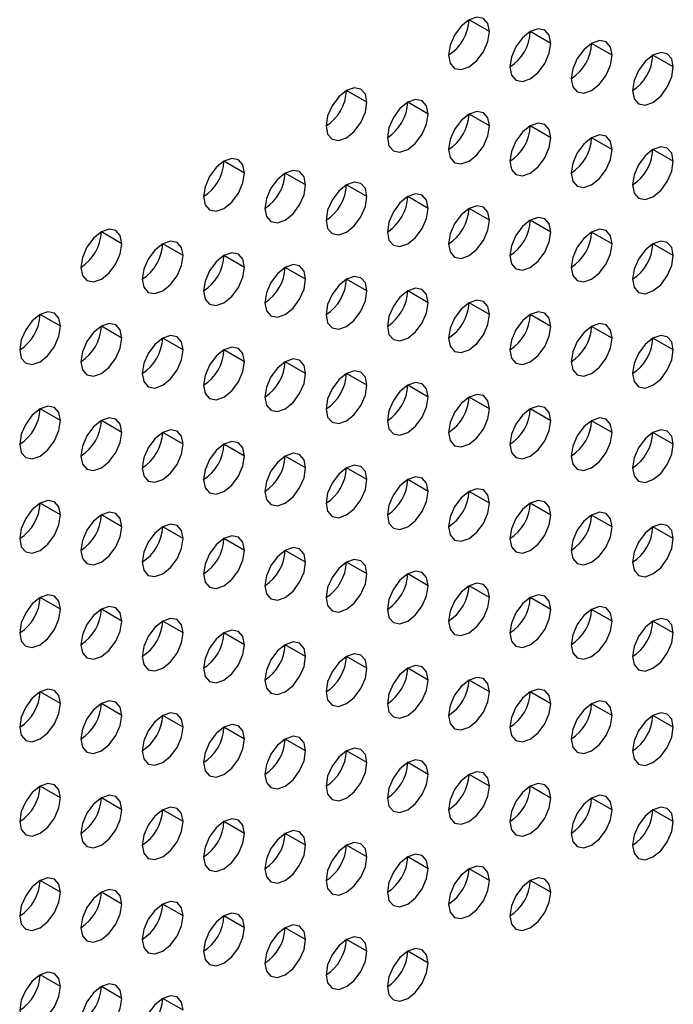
# Model space of a CAD drawing. Header units: millimetres. Extents: x 0 to 1118, y 0 to 864.
# Tile 367 of 438: x 997.14 to 999.4, y 689.52 to 692.93. Entities that reach past the tile are written whole.
import ezdxf

# ---------------------------------------------------------------- set-up
doc = ezdxf.new("R2010")
doc.units = ezdxf.units.MM

msp = doc.modelspace()

# ---------------------------------------------------------------- linework, layer by layer
at = {"color": 7, "linetype": 'Continuous', "lineweight": 25}
for p, q in [((998.766, 692.8919), (998.6953, 692.9327)), ((998.9782, 692.851), (998.9074, 692.8918)), ((999.1903, 692.8102), (999.1196, 692.851)), ((999.4024, 692.7693), (999.3317, 692.8101)), ((998.3418, 692.6469), (998.2711, 692.6878)), ((998.5539, 692.6061), (998.4832, 692.6469)), ((998.766, 692.5652), (998.6953, 692.6061)), ((998.9782, 692.5244), (998.9074, 692.5652)), ((999.1903, 692.4835), (999.1196, 692.5244)), ((999.4024, 692.4427), (999.3317, 692.4835)), ((997.9175, 692.402), (997.8468, 692.4428)), ((998.1296, 692.3612), (998.0589, 692.402)), ((998.3418, 692.3203), (998.2711, 692.3611)), ((998.5539, 692.2795), (998.4832, 692.3203)), ((998.766, 692.2386), (998.6953, 692.2794)), ((998.9782, 692.1978), (998.9074, 692.2386)), ((997.4932, 692.1571), (997.4225, 692.1979)), ((999.1903, 692.1569), (999.1196, 692.1977)), ((997.7054, 692.1162), (997.6347, 692.1571)), ((999.4024, 692.1161), (999.3317, 692.1569)), ((997.9175, 692.0754), (997.8468, 692.1162)), ((998.1296, 692.0345), (998.0589, 692.0754)), ((998.3418, 691.9937), (998.2711, 692.0345)), ((998.5539, 691.9529), (998.4832, 691.9937)), ((998.766, 691.912), (998.6953, 691.9528)), ((997.2811, 691.8713), (997.2104, 691.9121)), ((998.9782, 691.8712), (998.9074, 691.912)), ((997.4932, 691.8305), (997.4225, 691.8713)), ((999.1903, 691.8303), (999.1196, 691.8711)), ((997.7054, 691.7896), (997.6347, 691.8304)), ((999.4024, 691.7895), (999.3317, 691.8303)), ((997.9175, 691.7488), (997.8468, 691.7896)), ((998.1296, 691.7079), (998.0589, 691.7487)), ((998.3418, 691.6671), (998.2711, 691.7079)), ((998.5539, 691.6262), (998.4832, 691.6671)), ((998.766, 691.5854), (998.6953, 691.6262)), ((997.2811, 691.5447), (997.2104, 691.5855)), ((998.9782, 691.5445), (998.9074, 691.5854)), ((997.4932, 691.5039), (997.4225, 691.5447)), ((999.1903, 691.5037), (999.1196, 691.5445)), ((997.7054, 691.463), (997.6347, 691.5038)), ((999.4024, 691.4628), (999.3317, 691.5037)), ((997.9175, 691.4222), (997.8468, 691.463)), ((998.1296, 691.3813), (998.0589, 691.4221)), ((998.3418, 691.3405), (998.2711, 691.3813)), ((998.5539, 691.2996), (998.4832, 691.3404)), ((998.766, 691.2588), (998.6953, 691.2996)), ((997.2811, 691.2181), (997.2104, 691.2589)), ((998.9782, 691.2179), (998.9074, 691.2587)), ((997.4932, 691.1772), (997.4225, 691.2181)), ((999.1903, 691.1771), (999.1196, 691.2179)), ((997.7054, 691.1364), (997.6347, 691.1772)), ((999.4024, 691.1362), (999.3317, 691.1771)), ((997.9175, 691.0955), (997.8468, 691.1364)), ((998.1296, 691.0547), (998.0589, 691.0955)), ((998.3418, 691.0138), (998.2711, 691.0547)), ((998.5539, 690.973), (998.4832, 691.0138)), ((998.766, 690.9322), (998.6953, 690.973)), ((997.2811, 690.8915), (997.2104, 690.9323)), ((998.9782, 690.8913), (998.9074, 690.9321)), ((997.4932, 690.8506), (997.4225, 690.8914)), ((999.1903, 690.8505), (999.1196, 690.8913)), ((997.7054, 690.8098), (997.6347, 690.8506)), ((999.4024, 690.8096), (999.3317, 690.8504)), ((997.9175, 690.7689), (997.8468, 690.8097)), ((998.1296, 690.7281), (998.0589, 690.7689)), ((998.3418, 690.6872), (998.2711, 690.7281)), ((998.5539, 690.6464), (998.4832, 690.6872)), ((998.766, 690.6055), (998.6953, 690.6464)), ((997.2811, 690.5649), (997.2104, 690.6057)), ((998.9782, 690.5647), (998.9074, 690.6055)), ((997.4932, 690.524), (997.4225, 690.5648)), ((999.1903, 690.5238), (999.1196, 690.5647)), ((997.7054, 690.4832), (997.6347, 690.524)), ((999.4024, 690.483), (999.3317, 690.5238)), ((997.9175, 690.4423), (997.8468, 690.4831)), ((998.1296, 690.4015), (998.0589, 690.4423)), ((998.3418, 690.3606), (998.2711, 690.4014)), ((998.5539, 690.3198), (998.4832, 690.3606)), ((998.766, 690.2789), (998.6953, 690.3197)), ((997.2811, 690.2382), (997.2104, 690.2791)), ((998.9782, 690.2381), (998.9074, 690.2789)), ((997.4932, 690.1974), (997.4225, 690.2382)), ((999.1903, 690.1972), (999.1196, 690.238)), ((997.7054, 690.1565), (997.6347, 690.1974)), ((999.4024, 690.1564), (999.3317, 690.1972)), ((997.9175, 690.1157), (997.8468, 690.1565)), ((998.1296, 690.0748), (998.0589, 690.1157)), ((998.3418, 690.034), (998.2711, 690.0748)), ((998.5539, 689.9932), (998.4832, 690.034)), ((998.766, 689.9523), (998.6953, 689.9931)), ((997.2811, 689.9116), (997.2104, 689.9524)), ((998.9782, 689.9115), (998.9074, 689.9523)), ((997.4932, 689.8708), (997.4225, 689.9116)), ((997.7054, 689.8299), (997.6347, 689.8707)), ((997.9175, 689.7891), (997.8468, 689.8299)), ((998.1296, 689.7482), (998.0589, 689.7891)), ((998.3418, 689.7074), (998.2711, 689.7482)), ((998.5539, 689.6665), (998.4832, 689.7074)), ((997.2811, 689.585), (997.2104, 689.6258)), ((997.4932, 689.5442), (997.4225, 689.585)), ((997.7054, 689.5033), (997.6347, 689.5441))]:
    msp.add_line(p, q, dxfattribs=at)
at = {"color": 7, "linetype": 'Continuous', "lineweight": 25, "flags": 128}
for points in [[(998.766, 692.8919), (998.7606, 692.92), (998.7453, 692.9376), (998.7224, 692.9421), (998.6953, 692.9327), (998.6683, 692.9108), (998.6453, 692.8799), (998.63, 692.8446), (998.6246, 692.8102)], [(998.9782, 692.851), (998.9728, 692.8791), (998.9574, 692.8968), (998.9345, 692.9012), (998.9074, 692.8918), (998.8804, 692.87), (998.8574, 692.8391), (998.8421, 692.8037), (998.8367, 692.7694)], [(998.6246, 692.8102), (998.63, 692.7821), (998.6453, 692.7644), (998.6683, 692.76), (998.6953, 692.7694), (998.7224, 692.7912), (998.7453, 692.8222), (998.7606, 692.8575), (998.766, 692.8919)], [(999.1903, 692.8102), (999.1849, 692.8383), (999.1696, 692.8559), (999.1466, 692.8604), (999.1196, 692.851), (999.0925, 692.8292), (999.0696, 692.7982), (999.0543, 692.7629), (999.0489, 692.7285)], [(998.8367, 692.7694), (998.8421, 692.7412), (998.8574, 692.7236), (998.8804, 692.7191), (998.9074, 692.7285), (998.9345, 692.7504), (998.9574, 692.7813), (998.9728, 692.8167), (998.9782, 692.851)], [(999.0489, 692.7285), (999.0543, 692.7004), (999.0696, 692.6827), (999.0925, 692.6783), (999.1196, 692.6877), (999.1466, 692.7095), (999.1696, 692.7405), (999.1849, 692.7758), (999.1903, 692.8102)], [(999.4024, 692.7693), (999.397, 692.7975), (999.3817, 692.8151), (999.3588, 692.8196), (999.3317, 692.8101), (999.3047, 692.7883), (999.2817, 692.7574), (999.2664, 692.722), (999.261, 692.6877)], [(999.261, 692.6877), (999.2664, 692.6595), (999.2817, 692.6419), (999.3047, 692.6374), (999.3317, 692.6468), (999.3588, 692.6687), (999.3817, 692.6996), (999.397, 692.735), (999.4024, 692.7693)], [(998.3418, 692.6469), (998.3364, 692.6751), (998.3211, 692.6927), (998.2981, 692.6972), (998.2711, 692.6878), (998.244, 692.6659), (998.2211, 692.635), (998.2057, 692.5996), (998.2003, 692.5653)], [(998.5539, 692.6061), (998.5485, 692.6342), (998.5332, 692.6519), (998.5102, 692.6563), (998.4832, 692.6469), (998.4561, 692.6251), (998.4332, 692.5941), (998.4179, 692.5588), (998.4125, 692.5244)], [(998.2003, 692.5653), (998.2057, 692.5371), (998.2211, 692.5195), (998.244, 692.515), (998.2711, 692.5245), (998.2981, 692.5463), (998.3211, 692.5772), (998.3364, 692.6126), (998.3418, 692.6469)], [(998.4125, 692.5244), (998.4179, 692.4963), (998.4332, 692.4787), (998.4561, 692.4742), (998.4832, 692.4836), (998.5102, 692.5054), (998.5332, 692.5364), (998.5485, 692.5717), (998.5539, 692.6061)], [(998.766, 692.5652), (998.7606, 692.5934), (998.7453, 692.611), (998.7224, 692.6155), (998.6953, 692.6061), (998.6683, 692.5842), (998.6453, 692.5533), (998.63, 692.518), (998.6246, 692.4836)], [(998.6246, 692.4836), (998.63, 692.4555), (998.6453, 692.4378), (998.6683, 692.4334), (998.6953, 692.4428), (998.7224, 692.4646), (998.7453, 692.4955), (998.7606, 692.5309), (998.766, 692.5652)], [(998.9782, 692.5244), (998.9728, 692.5525), (998.9574, 692.5702), (998.9345, 692.5746), (998.9074, 692.5652), (998.8804, 692.5434), (998.8574, 692.5124), (998.8421, 692.4771), (998.8367, 692.4427)], [(998.8367, 692.4427), (998.8421, 692.4146), (998.8574, 692.397), (998.8804, 692.3925), (998.9074, 692.4019), (998.9345, 692.4238), (998.9574, 692.4547), (998.9728, 692.49), (998.9782, 692.5244)], [(999.1903, 692.4835), (999.1849, 692.5117), (999.1696, 692.5293), (999.1466, 692.5338), (999.1196, 692.5244), (999.0925, 692.5025), (999.0696, 692.4716), (999.0543, 692.4363), (999.0489, 692.4019)], [(999.4024, 692.4427), (999.397, 692.4708), (999.3817, 692.4885), (999.3588, 692.4929), (999.3317, 692.4835), (999.3047, 692.4617), (999.2817, 692.4307), (999.2664, 692.3954), (999.261, 692.3611)], [(997.9175, 692.402), (997.9121, 692.4301), (997.8968, 692.4478), (997.8738, 692.4522), (997.8468, 692.4428), (997.8197, 692.421), (997.7968, 692.3901), (997.7815, 692.3547), (997.7761, 692.3204)], [(999.0489, 692.4019), (999.0543, 692.3738), (999.0696, 692.3561), (999.0925, 692.3517), (999.1196, 692.3611), (999.1466, 692.3829), (999.1696, 692.4138), (999.1849, 692.4492), (999.1903, 692.4835)], [(999.261, 692.3611), (999.2664, 692.3329), (999.2817, 692.3153), (999.3047, 692.3108), (999.3317, 692.3202), (999.3588, 692.3421), (999.3817, 692.373), (999.397, 692.4083), (999.4024, 692.4427)], [(997.7761, 692.3204), (997.7815, 692.2922), (997.7968, 692.2746), (997.8197, 692.2701), (997.8468, 692.2795), (997.8738, 692.3014), (997.8968, 692.3323), (997.9121, 692.3677), (997.9175, 692.402)], [(998.1296, 692.3612), (998.1242, 692.3893), (998.1089, 692.4069), (998.086, 692.4114), (998.0589, 692.402), (998.0319, 692.3802), (998.0089, 692.3492), (997.9936, 692.3139), (997.9882, 692.2795)], [(997.9882, 692.2795), (997.9936, 692.2514), (998.0089, 692.2337), (998.0319, 692.2293), (998.0589, 692.2387), (998.086, 692.2605), (998.1089, 692.2915), (998.1242, 692.3268), (998.1296, 692.3612)], [(998.3418, 692.3203), (998.3364, 692.3485), (998.3211, 692.3661), (998.2981, 692.3706), (998.2711, 692.3611), (998.244, 692.3393), (998.2211, 692.3084), (998.2057, 692.273), (998.2003, 692.2387)], [(998.2003, 692.2387), (998.2057, 692.2105), (998.2211, 692.1929), (998.244, 692.1884), (998.2711, 692.1978), (998.2981, 692.2197), (998.3211, 692.2506), (998.3364, 692.286), (998.3418, 692.3203)], [(998.5539, 692.2795), (998.5485, 692.3076), (998.5332, 692.3252), (998.5102, 692.3297), (998.4832, 692.3203), (998.4561, 692.2985), (998.4332, 692.2675), (998.4179, 692.2322), (998.4125, 692.1978)], [(998.766, 692.2386), (998.7606, 692.2668), (998.7453, 692.2844), (998.7224, 692.2889), (998.6953, 692.2795), (998.6683, 692.2576), (998.6453, 692.2267), (998.63, 692.1913), (998.6246, 692.157)], [(998.4125, 692.1978), (998.4179, 692.1697), (998.4332, 692.152), (998.4561, 692.1476), (998.4832, 692.157), (998.5102, 692.1788), (998.5332, 692.2098), (998.5485, 692.2451), (998.5539, 692.2795)], [(998.9782, 692.1978), (998.9728, 692.2259), (998.9574, 692.2436), (998.9345, 692.248), (998.9074, 692.2386), (998.8804, 692.2168), (998.8574, 692.1858), (998.8421, 692.1505), (998.8367, 692.1161)], [(998.6246, 692.157), (998.63, 692.1288), (998.6453, 692.1112), (998.6683, 692.1067), (998.6953, 692.1161), (998.7224, 692.138), (998.7453, 692.1689), (998.7606, 692.2043), (998.766, 692.2386)], [(997.4932, 692.1571), (997.4879, 692.1852), (997.4725, 692.2029), (997.4496, 692.2073), (997.4225, 692.1979), (997.3955, 692.1761), (997.3725, 692.1451), (997.3572, 692.1098), (997.3518, 692.0754)], [(998.8367, 692.1161), (998.8421, 692.088), (998.8574, 692.0704), (998.8804, 692.0659), (998.9074, 692.0753), (998.9345, 692.0971), (998.9574, 692.1281), (998.9728, 692.1634), (998.9782, 692.1978)], [(999.1903, 692.1569), (999.1849, 692.1851), (999.1696, 692.2027), (999.1466, 692.2072), (999.1196, 692.1978), (999.0925, 692.1759), (999.0696, 692.145), (999.0543, 692.1096), (999.0489, 692.0753)], [(997.3518, 692.0754), (997.3572, 692.0473), (997.3725, 692.0297), (997.3955, 692.0252), (997.4225, 692.0346), (997.4496, 692.0564), (997.4725, 692.0874), (997.4879, 692.1227), (997.4932, 692.1571)], [(997.7054, 692.1162), (997.7, 692.1444), (997.6847, 692.162), (997.6617, 692.1665), (997.6347, 692.1571), (997.6076, 692.1352), (997.5847, 692.1043), (997.5693, 692.069), (997.5639, 692.0346)], [(999.0489, 692.0753), (999.0543, 692.0471), (999.0696, 692.0295), (999.0925, 692.025), (999.1196, 692.0345), (999.1466, 692.0563), (999.1696, 692.0872), (999.1849, 692.1226), (999.1903, 692.1569)], [(999.4024, 692.1161), (999.397, 692.1442), (999.3817, 692.1619), (999.3588, 692.1663), (999.3317, 692.1569), (999.3047, 692.1351), (999.2817, 692.1041), (999.2664, 692.0688), (999.261, 692.0344)], [(997.5639, 692.0346), (997.5693, 692.0065), (997.5847, 691.9888), (997.6076, 691.9844), (997.6347, 691.9938), (997.6617, 692.0156), (997.6847, 692.0465), (997.7, 692.0819), (997.7054, 692.1162)], [(997.9175, 692.0754), (997.9121, 692.1035), (997.8968, 692.1212), (997.8738, 692.1256), (997.8468, 692.1162), (997.8197, 692.0944), (997.7968, 692.0634), (997.7815, 692.0281), (997.7761, 691.9938)], [(999.261, 692.0344), (999.2664, 692.0063), (999.2817, 691.9887), (999.3047, 691.9842), (999.3317, 691.9936), (999.3588, 692.0154), (999.3817, 692.0464), (999.397, 692.0817), (999.4024, 692.1161)], [(998.1296, 692.0345), (998.1242, 692.0627), (998.1089, 692.0803), (998.086, 692.0848), (998.0589, 692.0754), (998.0319, 692.0535), (998.0089, 692.0226), (997.9936, 691.9873), (997.9882, 691.9529)], [(997.7761, 691.9938), (997.7815, 691.9656), (997.7968, 691.948), (997.8197, 691.9435), (997.8468, 691.9529), (997.8738, 691.9748), (997.8968, 692.0057), (997.9121, 692.041), (997.9175, 692.0754)], [(998.3418, 691.9937), (998.3364, 692.0218), (998.3211, 692.0395), (998.2981, 692.0439), (998.2711, 692.0345), (998.244, 692.0127), (998.2211, 691.9818), (998.2057, 691.9464), (998.2003, 691.9121)], [(997.9882, 691.9529), (997.9936, 691.9248), (998.0089, 691.9071), (998.0319, 691.9027), (998.0589, 691.9121), (998.086, 691.9339), (998.1089, 691.9649), (998.1242, 692.0002), (998.1296, 692.0345)], [(998.2003, 691.9121), (998.2057, 691.8839), (998.2211, 691.8663), (998.244, 691.8618), (998.2711, 691.8712), (998.2981, 691.8931), (998.3211, 691.924), (998.3364, 691.9593), (998.3418, 691.9937)], [(998.5539, 691.9529), (998.5485, 691.981), (998.5332, 691.9986), (998.5102, 692.0031), (998.4832, 691.9937), (998.4561, 691.9718), (998.4332, 691.9409), (998.4179, 691.9056), (998.4125, 691.8712)], [(998.4125, 691.8712), (998.4179, 691.8431), (998.4332, 691.8254), (998.4561, 691.821), (998.4832, 691.8304), (998.5102, 691.8522), (998.5332, 691.8832), (998.5485, 691.9185), (998.5539, 691.9529)], [(998.766, 691.912), (998.7606, 691.9401), (998.7453, 691.9578), (998.7224, 691.9622), (998.6953, 691.9528), (998.6683, 691.931), (998.6453, 691.9001), (998.63, 691.8647), (998.6246, 691.8304)], [(997.2811, 691.8713), (997.2757, 691.8995), (997.2604, 691.9171), (997.2375, 691.9216), (997.2104, 691.9121), (997.1833, 691.8903), (997.1604, 691.8594), (997.1451, 691.824), (997.1397, 691.7897)], [(998.6246, 691.8304), (998.63, 691.8022), (998.6453, 691.7846), (998.6683, 691.7801), (998.6953, 691.7895), (998.7224, 691.8114), (998.7453, 691.8423), (998.7606, 691.8776), (998.766, 691.912)], [(998.9782, 691.8712), (998.9728, 691.8993), (998.9574, 691.9169), (998.9345, 691.9214), (998.9074, 691.912), (998.8804, 691.8902), (998.8574, 691.8592), (998.8421, 691.8239), (998.8367, 691.7895)], [(997.1397, 691.7897), (997.1451, 691.7615), (997.1604, 691.7439), (997.1833, 691.7394), (997.2104, 691.7488), (997.2375, 691.7707), (997.2604, 691.8016), (997.2757, 691.837), (997.2811, 691.8713)], [(997.4932, 691.8305), (997.4879, 691.8586), (997.4725, 691.8763), (997.4496, 691.8807), (997.4225, 691.8713), (997.3955, 691.8495), (997.3725, 691.8185), (997.3572, 691.7832), (997.3518, 691.7488)], [(999.1903, 691.8303), (999.1849, 691.8585), (999.1696, 691.8761), (999.1466, 691.8805), (999.1196, 691.8711), (999.0925, 691.8493), (999.0696, 691.8184), (999.0543, 691.783), (999.0489, 691.7487)], [(997.7054, 691.7896), (997.7, 691.8178), (997.6847, 691.8354), (997.6617, 691.8399), (997.6347, 691.8305), (997.6076, 691.8086), (997.5847, 691.7777), (997.5693, 691.7423), (997.5639, 691.708)], [(998.8367, 691.7895), (998.8421, 691.7614), (998.8574, 691.7437), (998.8804, 691.7393), (998.9074, 691.7487), (998.9345, 691.7705), (998.9574, 691.8015), (998.9728, 691.8368), (998.9782, 691.8712)], [(999.4024, 691.7895), (999.397, 691.8176), (999.3817, 691.8352), (999.3588, 691.8397), (999.3317, 691.8303), (999.3047, 691.8085), (999.2817, 691.7775), (999.2664, 691.7422), (999.261, 691.7078)], [(997.3518, 691.7488), (997.3572, 691.7207), (997.3725, 691.703), (997.3955, 691.6986), (997.4225, 691.708), (997.4496, 691.7298), (997.4725, 691.7608), (997.4879, 691.7961), (997.4932, 691.8305)], [(999.0489, 691.7487), (999.0543, 691.7205), (999.0696, 691.7029), (999.0925, 691.6984), (999.1196, 691.7078), (999.1466, 691.7297), (999.1696, 691.7606), (999.1849, 691.796), (999.1903, 691.8303)], [(997.5639, 691.708), (997.5693, 691.6798), (997.5847, 691.6622), (997.6076, 691.6577), (997.6347, 691.6671), (997.6617, 691.689), (997.6847, 691.7199), (997.7, 691.7553), (997.7054, 691.7896)], [(997.9175, 691.7488), (997.9121, 691.7769), (997.8968, 691.7946), (997.8738, 691.799), (997.8468, 691.7896), (997.8197, 691.7678), (997.7968, 691.7368), (997.7815, 691.7015), (997.7761, 691.6671)], [(999.261, 691.7078), (999.2664, 691.6797), (999.2817, 691.662), (999.3047, 691.6576), (999.3317, 691.667), (999.3588, 691.6888), (999.3817, 691.7198), (999.397, 691.7551), (999.4024, 691.7895)], [(997.7761, 691.6671), (997.7815, 691.639), (997.7968, 691.6214), (997.8197, 691.6169), (997.8468, 691.6263), (997.8738, 691.6481), (997.8968, 691.6791), (997.9121, 691.7144), (997.9175, 691.7488)], [(998.1296, 691.7079), (998.1242, 691.7361), (998.1089, 691.7537), (998.086, 691.7582), (998.0589, 691.7488), (998.0319, 691.7269), (998.0089, 691.696), (997.9936, 691.6606), (997.9882, 691.6263)], [(997.9882, 691.6263), (997.9936, 691.5981), (998.0089, 691.5805), (998.0319, 691.576), (998.0589, 691.5855), (998.086, 691.6073), (998.1089, 691.6382), (998.1242, 691.6736), (998.1296, 691.7079)], [(998.3418, 691.6671), (998.3364, 691.6952), (998.3211, 691.7129), (998.2981, 691.7173), (998.2711, 691.7079), (998.244, 691.6861), (998.2211, 691.6551), (998.2057, 691.6198), (998.2003, 691.5854)], [(998.2003, 691.5854), (998.2057, 691.5573), (998.2211, 691.5397), (998.244, 691.5352), (998.2711, 691.5446), (998.2981, 691.5664), (998.3211, 691.5974), (998.3364, 691.6327), (998.3418, 691.6671)], [(998.5539, 691.6262), (998.5485, 691.6544), (998.5332, 691.672), (998.5102, 691.6765), (998.4832, 691.6671), (998.4561, 691.6452), (998.4332, 691.6143), (998.4179, 691.5789), (998.4125, 691.5446)], [(998.766, 691.5854), (998.7606, 691.6135), (998.7453, 691.6312), (998.7224, 691.6356), (998.6953, 691.6262), (998.6683, 691.6044), (998.6453, 691.5734), (998.63, 691.5381), (998.6246, 691.5037)], [(998.4125, 691.5446), (998.4179, 691.5165), (998.4332, 691.4988), (998.4561, 691.4944), (998.4832, 691.5038), (998.5102, 691.5256), (998.5332, 691.5565), (998.5485, 691.5919), (998.5539, 691.6262)], [(997.2811, 691.5447), (997.2757, 691.5728), (997.2604, 691.5905), (997.2375, 691.5949), (997.2104, 691.5855), (997.1833, 691.5637), (997.1604, 691.5328), (997.1451, 691.4974), (997.1397, 691.4631)], [(998.6246, 691.5037), (998.63, 691.4756), (998.6453, 691.458), (998.6683, 691.4535), (998.6953, 691.4629), (998.7224, 691.4847), (998.7453, 691.5157), (998.7606, 691.551), (998.766, 691.5854)], [(998.9782, 691.5445), (998.9728, 691.5727), (998.9574, 691.5903), (998.9345, 691.5948), (998.9074, 691.5854), (998.8804, 691.5635), (998.8574, 691.5326), (998.8421, 691.4973), (998.8367, 691.4629)], [(997.1397, 691.4631), (997.1451, 691.4349), (997.1604, 691.4173), (997.1833, 691.4128), (997.2104, 691.4222), (997.2375, 691.4441), (997.2604, 691.475), (997.2757, 691.5103), (997.2811, 691.5447)], [(997.4932, 691.5039), (997.4879, 691.532), (997.4725, 691.5496), (997.4496, 691.5541), (997.4225, 691.5447), (997.3955, 691.5228), (997.3725, 691.4919), (997.3572, 691.4566), (997.3518, 691.4222)], [(998.8367, 691.4629), (998.8421, 691.4348), (998.8574, 691.4171), (998.8804, 691.4127), (998.9074, 691.4221), (998.9345, 691.4439), (998.9574, 691.4748), (998.9728, 691.5102), (998.9782, 691.5445)], [(999.1903, 691.5037), (999.1849, 691.5318), (999.1696, 691.5495), (999.1466, 691.5539), (999.1196, 691.5445), (999.0925, 691.5227), (999.0696, 691.4917), (999.0543, 691.4564), (999.0489, 691.4221)], [(997.3518, 691.4222), (997.3572, 691.3941), (997.3725, 691.3764), (997.3955, 691.372), (997.4225, 691.3814), (997.4496, 691.4032), (997.4725, 691.4342), (997.4879, 691.4695), (997.4932, 691.5039)], [(997.7054, 691.463), (997.7, 691.4911), (997.6847, 691.5088), (997.6617, 691.5132), (997.6347, 691.5038), (997.6076, 691.482), (997.5847, 691.4511), (997.5693, 691.4157), (997.5639, 691.3814)], [(999.0489, 691.4221), (999.0543, 691.3939), (999.0696, 691.3763), (999.0925, 691.3718), (999.1196, 691.3812), (999.1466, 691.4031), (999.1696, 691.434), (999.1849, 691.4693), (999.1903, 691.5037)], [(999.4024, 691.4628), (999.397, 691.491), (999.3817, 691.5086), (999.3588, 691.5131), (999.3317, 691.5037), (999.3047, 691.4818), (999.2817, 691.4509), (999.2664, 691.4156), (999.261, 691.3812)], [(997.5639, 691.3814), (997.5693, 691.3532), (997.5847, 691.3356), (997.6076, 691.3311), (997.6347, 691.3405), (997.6617, 691.3624), (997.6847, 691.3933), (997.7, 691.4287), (997.7054, 691.463)], [(997.9175, 691.4222), (997.9121, 691.4503), (997.8968, 691.4679), (997.8738, 691.4724), (997.8468, 691.463), (997.8197, 691.4412), (997.7968, 691.4102), (997.7815, 691.3749), (997.7761, 691.3405)], [(999.261, 691.3812), (999.2664, 691.3531), (999.2817, 691.3354), (999.3047, 691.331), (999.3317, 691.3404), (999.3588, 691.3622), (999.3817, 691.3932), (999.397, 691.4285), (999.4024, 691.4628)], [(998.1296, 691.3813), (998.1242, 691.4095), (998.1089, 691.4271), (998.086, 691.4316), (998.0589, 691.4221), (998.0319, 691.4003), (998.0089, 691.3694), (997.9936, 691.334), (997.9882, 691.2997)], [(997.7761, 691.3405), (997.7815, 691.3124), (997.7968, 691.2947), (997.8197, 691.2903), (997.8468, 691.2997), (997.8738, 691.3215), (997.8968, 691.3525), (997.9121, 691.3878), (997.9175, 691.4222)], [(997.9882, 691.2997), (997.9936, 691.2715), (998.0089, 691.2539), (998.0319, 691.2494), (998.0589, 691.2588), (998.086, 691.2807), (998.1089, 691.3116), (998.1242, 691.347), (998.1296, 691.3813)], [(998.3418, 691.3405), (998.3364, 691.3686), (998.3211, 691.3862), (998.2981, 691.3907), (998.2711, 691.3813), (998.244, 691.3595), (998.2211, 691.3285), (998.2057, 691.2932), (998.2003, 691.2588)], [(998.2003, 691.2588), (998.2057, 691.2307), (998.2211, 691.213), (998.244, 691.2086), (998.2711, 691.218), (998.2981, 691.2398), (998.3211, 691.2708), (998.3364, 691.3061), (998.3418, 691.3405)], [(998.5539, 691.2996), (998.5485, 691.3278), (998.5332, 691.3454), (998.5102, 691.3499), (998.4832, 691.3405), (998.4561, 691.3186), (998.4332, 691.2877), (998.4179, 691.2523), (998.4125, 691.218)], [(998.4125, 691.218), (998.4179, 691.1898), (998.4332, 691.1722), (998.4561, 691.1677), (998.4832, 691.1771), (998.5102, 691.199), (998.5332, 691.2299), (998.5485, 691.2653), (998.5539, 691.2996)], [(998.766, 691.2588), (998.7606, 691.2869), (998.7453, 691.3046), (998.7224, 691.309), (998.6953, 691.2996), (998.6683, 691.2778), (998.6453, 691.2468), (998.63, 691.2115), (998.6246, 691.1771)], [(997.2811, 691.2181), (997.2757, 691.2462), (997.2604, 691.2639), (997.2375, 691.2683), (997.2104, 691.2589), (997.1833, 691.2371), (997.1604, 691.2061), (997.1451, 691.1708), (997.1397, 691.1364)], [(998.6246, 691.1771), (998.63, 691.149), (998.6453, 691.1313), (998.6683, 691.1269), (998.6953, 691.1363), (998.7224, 691.1581), (998.7453, 691.1891), (998.7606, 691.2244), (998.766, 691.2588)], [(998.9782, 691.2179), (998.9728, 691.2461), (998.9574, 691.2637), (998.9345, 691.2682), (998.9074, 691.2588), (998.8804, 691.2369), (998.8574, 691.206), (998.8421, 691.1706), (998.8367, 691.1363)], [(997.4932, 691.1772), (997.4879, 691.2054), (997.4725, 691.223), (997.4496, 691.2275), (997.4225, 691.2181), (997.3955, 691.1962), (997.3725, 691.1653), (997.3572, 691.13), (997.3518, 691.0956)], [(999.1903, 691.1771), (999.1849, 691.2052), (999.1696, 691.2229), (999.1466, 691.2273), (999.1196, 691.2179), (999.0925, 691.1961), (999.0696, 691.1651), (999.0543, 691.1298), (999.0489, 691.0954)], [(997.1397, 691.1364), (997.1451, 691.1083), (997.1604, 691.0907), (997.1833, 691.0862), (997.2104, 691.0956), (997.2375, 691.1174), (997.2604, 691.1484), (997.2757, 691.1837), (997.2811, 691.2181)], [(998.8367, 691.1363), (998.8421, 691.1081), (998.8574, 691.0905), (998.8804, 691.086), (998.9074, 691.0954), (998.9345, 691.1173), (998.9574, 691.1482), (998.9728, 691.1836), (998.9782, 691.2179)], [(997.3518, 691.0956), (997.3572, 691.0675), (997.3725, 691.0498), (997.3955, 691.0454), (997.4225, 691.0548), (997.4496, 691.0766), (997.4725, 691.1075), (997.4879, 691.1429), (997.4932, 691.1772)], [(997.7054, 691.1364), (997.7, 691.1645), (997.6847, 691.1822), (997.6617, 691.1866), (997.6347, 691.1772), (997.6076, 691.1554), (997.5847, 691.1244), (997.5693, 691.0891), (997.5639, 691.0547)], [(999.0489, 691.0954), (999.0543, 691.0673), (999.0696, 691.0497), (999.0925, 691.0452), (999.1196, 691.0546), (999.1466, 691.0764), (999.1696, 691.1074), (999.1849, 691.1427), (999.1903, 691.1771)], [(999.4024, 691.1362), (999.397, 691.1644), (999.3817, 691.182), (999.3588, 691.1865), (999.3317, 691.1771), (999.3047, 691.1552), (999.2817, 691.1243), (999.2664, 691.0889), (999.261, 691.0546)], [(997.5639, 691.0547), (997.5693, 691.0266), (997.5847, 691.009), (997.6076, 691.0045), (997.6347, 691.0139), (997.6617, 691.0358), (997.6847, 691.0667), (997.7, 691.102), (997.7054, 691.1364)], [(997.9175, 691.0955), (997.9121, 691.1237), (997.8968, 691.1413), (997.8738, 691.1458), (997.8468, 691.1364), (997.8197, 691.1145), (997.7968, 691.0836), (997.7815, 691.0483), (997.7761, 691.0139)], [(999.261, 691.0546), (999.2664, 691.0264), (999.2817, 691.0088), (999.3047, 691.0043), (999.3317, 691.0138), (999.3588, 691.0356), (999.3817, 691.0665), (999.397, 691.1019), (999.4024, 691.1362)], [(997.7761, 691.0139), (997.7815, 690.9858), (997.7968, 690.9681), (997.8197, 690.9637), (997.8468, 690.9731), (997.8738, 690.9949), (997.8968, 691.0258), (997.9121, 691.0612), (997.9175, 691.0955)], [(998.1296, 691.0547), (998.1242, 691.0828), (998.1089, 691.1005), (998.086, 691.1049), (998.0589, 691.0955), (998.0319, 691.0737), (998.0089, 691.0427), (997.9936, 691.0074), (997.9882, 690.9731)], [(997.9882, 690.9731), (997.9936, 690.9449), (998.0089, 690.9273), (998.0319, 690.9228), (998.0589, 690.9322), (998.086, 690.9541), (998.1089, 690.985), (998.1242, 691.0203), (998.1296, 691.0547)], [(998.3418, 691.0138), (998.3364, 691.042), (998.3211, 691.0596), (998.2981, 691.0641), (998.2711, 691.0547), (998.244, 691.0328), (998.2211, 691.0019), (998.2057, 690.9666), (998.2003, 690.9322)], [(998.5539, 690.973), (998.5485, 691.0011), (998.5332, 691.0188), (998.5102, 691.0232), (998.4832, 691.0138), (998.4561, 690.992), (998.4332, 690.9611), (998.4179, 690.9257), (998.4125, 690.8914)], [(998.2003, 690.9322), (998.2057, 690.9041), (998.2211, 690.8864), (998.244, 690.882), (998.2711, 690.8914), (998.2981, 690.9132), (998.3211, 690.9442), (998.3364, 690.9795), (998.3418, 691.0138)], [(998.4125, 690.8914), (998.4179, 690.8632), (998.4332, 690.8456), (998.4561, 690.8411), (998.4832, 690.8505), (998.5102, 690.8724), (998.5332, 690.9033), (998.5485, 690.9386), (998.5539, 690.973)], [(998.766, 690.9322), (998.7606, 690.9603), (998.7453, 690.9779), (998.7224, 690.9824), (998.6953, 690.973), (998.6683, 690.9512), (998.6453, 690.9202), (998.63, 690.8849), (998.6246, 690.8505)], [(997.2811, 690.8915), (997.2757, 690.9196), (997.2604, 690.9372), (997.2375, 690.9417), (997.2104, 690.9323), (997.1833, 690.9105), (997.1604, 690.8795), (997.1451, 690.8442), (997.1397, 690.8098)], [(998.6246, 690.8505), (998.63, 690.8224), (998.6453, 690.8047), (998.6683, 690.8003), (998.6953, 690.8097), (998.7224, 690.8315), (998.7453, 690.8625), (998.7606, 690.8978), (998.766, 690.9322)], [(998.9782, 690.8913), (998.9728, 690.9194), (998.9574, 690.9371), (998.9345, 690.9415), (998.9074, 690.9321), (998.8804, 690.9103), (998.8574, 690.8794), (998.8421, 690.844), (998.8367, 690.8097)], [(997.1397, 690.8098), (997.1451, 690.7817), (997.1604, 690.764), (997.1833, 690.7596), (997.2104, 690.769), (997.2375, 690.7908), (997.2604, 690.8218), (997.2757, 690.8571), (997.2811, 690.8915)], [(997.4932, 690.8506), (997.4879, 690.8788), (997.4725, 690.8964), (997.4496, 690.9009), (997.4225, 690.8915), (997.3955, 690.8696), (997.3725, 690.8387), (997.3572, 690.8033), (997.3518, 690.769)], [(998.8367, 690.8097), (998.8421, 690.7815), (998.8574, 690.7639), (998.8804, 690.7594), (998.9074, 690.7688), (998.9345, 690.7907), (998.9574, 690.8216), (998.9728, 690.857), (998.9782, 690.8913)], [(999.1903, 690.8505), (999.1849, 690.8786), (999.1696, 690.8962), (999.1466, 690.9007), (999.1196, 690.8913), (999.0925, 690.8695), (999.0696, 690.8385), (999.0543, 690.8032), (999.0489, 690.7688)], [(997.3518, 690.769), (997.3572, 690.7408), (997.3725, 690.7232), (997.3955, 690.7187), (997.4225, 690.7281), (997.4496, 690.75), (997.4725, 690.7809), (997.4879, 690.8163), (997.4932, 690.8506)], [(997.7054, 690.8098), (997.7, 690.8379), (997.6847, 690.8556), (997.6617, 690.86), (997.6347, 690.8506), (997.6076, 690.8288), (997.5847, 690.7978), (997.5693, 690.7625), (997.5639, 690.7281)], [(999.0489, 690.7688), (999.0543, 690.7407), (999.0696, 690.723), (999.0925, 690.7186), (999.1196, 690.728), (999.1466, 690.7498), (999.1696, 690.7808), (999.1849, 690.8161), (999.1903, 690.8505)], [(999.4024, 690.8096), (999.397, 690.8378), (999.3817, 690.8554), (999.3588, 690.8599), (999.3317, 690.8504), (999.3047, 690.8286), (999.2817, 690.7977), (999.2664, 690.7623), (999.261, 690.728)], [(997.9175, 690.7689), (997.9121, 690.7971), (997.8968, 690.8147), (997.8738, 690.8192), (997.8468, 690.8098), (997.8197, 690.7879), (997.7968, 690.757), (997.7815, 690.7216), (997.7761, 690.6873)], [(997.5639, 690.7281), (997.5693, 690.7), (997.5847, 690.6824), (997.6076, 690.6779), (997.6347, 690.6873), (997.6617, 690.7091), (997.6847, 690.7401), (997.7, 690.7754), (997.7054, 690.8098)], [(999.261, 690.728), (999.2664, 690.6998), (999.2817, 690.6822), (999.3047, 690.6777), (999.3317, 690.6871), (999.3588, 690.709), (999.3817, 690.7399), (999.397, 690.7753), (999.4024, 690.8096)], [(997.7761, 690.6873), (997.7815, 690.6591), (997.7968, 690.6415), (997.8197, 690.637), (997.8468, 690.6465), (997.8738, 690.6683), (997.8968, 690.6992), (997.9121, 690.7346), (997.9175, 690.7689)], [(998.1296, 690.7281), (998.1242, 690.7562), (998.1089, 690.7739), (998.086, 690.7783), (998.0589, 690.7689), (998.0319, 690.7471), (998.0089, 690.7161), (997.9936, 690.6808), (997.9882, 690.6464)], [(997.9882, 690.6464), (997.9936, 690.6183), (998.0089, 690.6007), (998.0319, 690.5962), (998.0589, 690.6056), (998.086, 690.6274), (998.1089, 690.6584), (998.1242, 690.6937), (998.1296, 690.7281)], [(998.3418, 690.6872), (998.3364, 690.7154), (998.3211, 690.733), (998.2981, 690.7375), (998.2711, 690.7281), (998.244, 690.7062), (998.2211, 690.6753), (998.2057, 690.6399), (998.2003, 690.6056)], [(998.2003, 690.6056), (998.2057, 690.5775), (998.2211, 690.5598), (998.244, 690.5554), (998.2711, 690.5648), (998.2981, 690.5866), (998.3211, 690.6175), (998.3364, 690.6529), (998.3418, 690.6872)], [(998.5539, 690.6464), (998.5485, 690.6745), (998.5332, 690.6922), (998.5102, 690.6966), (998.4832, 690.6872), (998.4561, 690.6654), (998.4332, 690.6344), (998.4179, 690.5991), (998.4125, 690.5647)], [(998.4125, 690.5647), (998.4179, 690.5366), (998.4332, 690.519), (998.4561, 690.5145), (998.4832, 690.5239), (998.5102, 690.5457), (998.5332, 690.5767), (998.5485, 690.612), (998.5539, 690.6464)], [(998.766, 690.6055), (998.7606, 690.6337), (998.7453, 690.6513), (998.7224, 690.6558), (998.6953, 690.6464), (998.6683, 690.6245), (998.6453, 690.5936), (998.63, 690.5583), (998.6246, 690.5239)], [(997.2811, 690.5649), (997.2757, 690.593), (997.2604, 690.6106), (997.2375, 690.6151), (997.2104, 690.6057), (997.1833, 690.5838), (997.1604, 690.5529), (997.1451, 690.5176), (997.1397, 690.4832)], [(998.9782, 690.5647), (998.9728, 690.5928), (998.9574, 690.6105), (998.9345, 690.6149), (998.9074, 690.6055), (998.8804, 690.5837), (998.8574, 690.5527), (998.8421, 690.5174), (998.8367, 690.4831)], [(998.6246, 690.5239), (998.63, 690.4958), (998.6453, 690.4781), (998.6683, 690.4737), (998.6953, 690.4831), (998.7224, 690.5049), (998.7453, 690.5358), (998.7606, 690.5712), (998.766, 690.6055)], [(997.1397, 690.4832), (997.1451, 690.4551), (997.1604, 690.4374), (997.1833, 690.433), (997.2104, 690.4424), (997.2375, 690.4642), (997.2604, 690.4952), (997.2757, 690.5305), (997.2811, 690.5649)], [(997.4932, 690.524), (997.4879, 690.5521), (997.4725, 690.5698), (997.4496, 690.5742), (997.4225, 690.5648), (997.3955, 690.543), (997.3725, 690.5121), (997.3572, 690.4767), (997.3518, 690.4424)], [(998.8367, 690.4831), (998.8421, 690.4549), (998.8574, 690.4373), (998.8804, 690.4328), (998.9074, 690.4422), (998.9345, 690.4641), (998.9574, 690.495), (998.9728, 690.5303), (998.9782, 690.5647)], [(999.1903, 690.5238), (999.1849, 690.552), (999.1696, 690.5696), (999.1466, 690.5741), (999.1196, 690.5647), (999.0925, 690.5428), (999.0696, 690.5119), (999.0543, 690.4766), (999.0489, 690.4422)], [(997.3518, 690.4424), (997.3572, 690.4142), (997.3725, 690.3966), (997.3955, 690.3921), (997.4225, 690.4015), (997.4496, 690.4234), (997.4725, 690.4543), (997.4879, 690.4896), (997.4932, 690.524)], [(997.7054, 690.4832), (997.7, 690.5113), (997.6847, 690.5289), (997.6617, 690.5334), (997.6347, 690.524), (997.6076, 690.5022), (997.5847, 690.4712), (997.5693, 690.4359), (997.5639, 690.4015)], [(999.0489, 690.4422), (999.0543, 690.4141), (999.0696, 690.3964), (999.0925, 690.392), (999.1196, 690.4014), (999.1466, 690.4232), (999.1696, 690.4542), (999.1849, 690.4895), (999.1903, 690.5238)], [(999.4024, 690.483), (999.397, 690.5111), (999.3817, 690.5288), (999.3588, 690.5332), (999.3317, 690.5238), (999.3047, 690.502), (999.2817, 690.4711), (999.2664, 690.4357), (999.261, 690.4014)], [(997.5639, 690.4015), (997.5693, 690.3734), (997.5847, 690.3557), (997.6076, 690.3513), (997.6347, 690.3607), (997.6617, 690.3825), (997.6847, 690.4135), (997.7, 690.4488), (997.7054, 690.4832)], [(997.9175, 690.4423), (997.9121, 690.4705), (997.8968, 690.4881), (997.8738, 690.4925), (997.8468, 690.4831), (997.8197, 690.4613), (997.7968, 690.4304), (997.7815, 690.395), (997.7761, 690.3607)], [(999.261, 690.4014), (999.2664, 690.3732), (999.2817, 690.3556), (999.3047, 690.3511), (999.3317, 690.3605), (999.3588, 690.3824), (999.3817, 690.4133), (999.397, 690.4486), (999.4024, 690.483)], [(997.7761, 690.3607), (997.7815, 690.3325), (997.7968, 690.3149), (997.8197, 690.3104), (997.8468, 690.3198), (997.8738, 690.3417), (997.8968, 690.3726), (997.9121, 690.408), (997.9175, 690.4423)], [(998.1296, 690.4015), (998.1242, 690.4296), (998.1089, 690.4472), (998.086, 690.4517), (998.0589, 690.4423), (998.0319, 690.4205), (998.0089, 690.3895), (997.9936, 690.3542), (997.9882, 690.3198)], [(998.3418, 690.3606), (998.3364, 690.3888), (998.3211, 690.4064), (998.2981, 690.4109), (998.2711, 690.4014), (998.244, 690.3796), (998.2211, 690.3487), (998.2057, 690.3133), (998.2003, 690.279)], [(997.9882, 690.3198), (997.9936, 690.2917), (998.0089, 690.274), (998.0319, 690.2696), (998.0589, 690.279), (998.086, 690.3008), (998.1089, 690.3318), (998.1242, 690.3671), (998.1296, 690.4015)], [(998.2003, 690.279), (998.2057, 690.2508), (998.2211, 690.2332), (998.244, 690.2287), (998.2711, 690.2381), (998.2981, 690.26), (998.3211, 690.2909), (998.3364, 690.3263), (998.3418, 690.3606)], [(998.5539, 690.3198), (998.5485, 690.3479), (998.5332, 690.3656), (998.5102, 690.37), (998.4832, 690.3606), (998.4561, 690.3388), (998.4332, 690.3078), (998.4179, 690.2725), (998.4125, 690.2381)], [(998.4125, 690.2381), (998.4179, 690.21), (998.4332, 690.1923), (998.4561, 690.1879), (998.4832, 690.1973), (998.5102, 690.2191), (998.5332, 690.2501), (998.5485, 690.2854), (998.5539, 690.3198)], [(998.766, 690.2789), (998.7606, 690.3071), (998.7453, 690.3247), (998.7224, 690.3292), (998.6953, 690.3198), (998.6683, 690.2979), (998.6453, 690.267), (998.63, 690.2316), (998.6246, 690.1973)], [(997.2811, 690.2382), (997.2757, 690.2664), (997.2604, 690.284), (997.2375, 690.2885), (997.2104, 690.2791), (997.1833, 690.2572), (997.1604, 690.2263), (997.1451, 690.1909), (997.1397, 690.1566)], [(998.6246, 690.1973), (998.63, 690.1691), (998.6453, 690.1515), (998.6683, 690.147), (998.6953, 690.1564), (998.7224, 690.1783), (998.7453, 690.2092), (998.7606, 690.2446), (998.766, 690.2789)], [(998.9782, 690.2381), (998.9728, 690.2662), (998.9574, 690.2839), (998.9345, 690.2883), (998.9074, 690.2789), (998.8804, 690.2571), (998.8574, 690.2261), (998.8421, 690.1908), (998.8367, 690.1564)], [(997.1397, 690.1566), (997.1451, 690.1285), (997.1604, 690.1108), (997.1833, 690.1064), (997.2104, 690.1158), (997.2375, 690.1376), (997.2604, 690.1685), (997.2757, 690.2039), (997.2811, 690.2382)], [(997.4932, 690.1974), (997.4879, 690.2255), (997.4725, 690.2432), (997.4496, 690.2476), (997.4225, 690.2382), (997.3955, 690.2164), (997.3725, 690.1854), (997.3572, 690.1501), (997.3518, 690.1157)], [(998.8367, 690.1564), (998.8421, 690.1283), (998.8574, 690.1107), (998.8804, 690.1062), (998.9074, 690.1156), (998.9345, 690.1374), (998.9574, 690.1684), (998.9728, 690.2037), (998.9782, 690.2381)], [(999.1903, 690.1972), (999.1849, 690.2254), (999.1696, 690.243), (999.1466, 690.2475), (999.1196, 690.2381), (999.0925, 690.2162), (999.0696, 690.1853), (999.0543, 690.1499), (999.0489, 690.1156)], [(997.7054, 690.1565), (997.7, 690.1847), (997.6847, 690.2023), (997.6617, 690.2068), (997.6347, 690.1974), (997.6076, 690.1755), (997.5847, 690.1446), (997.5693, 690.1093), (997.5639, 690.0749)], [(999.4024, 690.1564), (999.397, 690.1845), (999.3817, 690.2022), (999.3588, 690.2066), (999.3317, 690.1972), (999.3047, 690.1754), (999.2817, 690.1444), (999.2664, 690.1091), (999.261, 690.0747)], [(997.3518, 690.1157), (997.3572, 690.0876), (997.3725, 690.07), (997.3955, 690.0655), (997.4225, 690.0749), (997.4496, 690.0967), (997.4725, 690.1277), (997.4879, 690.163), (997.4932, 690.1974)], [(999.0489, 690.1156), (999.0543, 690.0874), (999.0696, 690.0698), (999.0925, 690.0653), (999.1196, 690.0748), (999.1466, 690.0966), (999.1696, 690.1275), (999.1849, 690.1629), (999.1903, 690.1972)], [(997.5639, 690.0749), (997.5693, 690.0468), (997.5847, 690.0291), (997.6076, 690.0247), (997.6347, 690.0341), (997.6617, 690.0559), (997.6847, 690.0868), (997.7, 690.1222), (997.7054, 690.1565)], [(997.9175, 690.1157), (997.9121, 690.1438), (997.8968, 690.1615), (997.8738, 690.1659), (997.8468, 690.1565), (997.8197, 690.1347), (997.7968, 690.1037), (997.7815, 690.0684), (997.7761, 690.0341)], [(999.261, 690.0747), (999.2664, 690.0466), (999.2817, 690.029), (999.3047, 690.0245), (999.3317, 690.0339), (999.3588, 690.0557), (999.3817, 690.0867), (999.397, 690.122), (999.4024, 690.1564)], [(997.7761, 690.0341), (997.7815, 690.0059), (997.7968, 689.9883), (997.8197, 689.9838), (997.8468, 689.9932), (997.8738, 690.0151), (997.8968, 690.046), (997.9121, 690.0813), (997.9175, 690.1157)], [(998.1296, 690.0748), (998.1242, 690.103), (998.1089, 690.1206), (998.086, 690.1251), (998.0589, 690.1157), (998.0319, 690.0938), (998.0089, 690.0629), (997.9936, 690.0276), (997.9882, 689.9932)], [(997.9882, 689.9932), (997.9936, 689.9651), (998.0089, 689.9474), (998.0319, 689.943), (998.0589, 689.9524), (998.086, 689.9742), (998.1089, 690.0052), (998.1242, 690.0405), (998.1296, 690.0748)], [(998.3418, 690.034), (998.3364, 690.0621), (998.3211, 690.0798), (998.2981, 690.0842), (998.2711, 690.0748), (998.244, 690.053), (998.2211, 690.0221), (998.2057, 689.9867), (998.2003, 689.9524)], [(998.2003, 689.9524), (998.2057, 689.9242), (998.2211, 689.9066), (998.244, 689.9021), (998.2711, 689.9115), (998.2981, 689.9334), (998.3211, 689.9643), (998.3364, 689.9996), (998.3418, 690.034)], [(998.5539, 689.9932), (998.5485, 690.0213), (998.5332, 690.0389), (998.5102, 690.0434), (998.4832, 690.034), (998.4561, 690.0121), (998.4332, 689.9812), (998.4179, 689.9459), (998.4125, 689.9115)], [(998.766, 689.9523), (998.7606, 689.9804), (998.7453, 689.9981), (998.7224, 690.0025), (998.6953, 689.9931), (998.6683, 689.9713), (998.6453, 689.9404), (998.63, 689.905), (998.6246, 689.8707)], [(998.4125, 689.9115), (998.4179, 689.8834), (998.4332, 689.8657), (998.4561, 689.8613), (998.4832, 689.8707), (998.5102, 689.8925), (998.5332, 689.9235), (998.5485, 689.9588), (998.5539, 689.9932)], [(997.2811, 689.9116), (997.2757, 689.9398), (997.2604, 689.9574), (997.2375, 689.9619), (997.2104, 689.9525), (997.1833, 689.9306), (997.1604, 689.8997), (997.1451, 689.8643), (997.1397, 689.83)], [(998.6246, 689.8707), (998.63, 689.8425), (998.6453, 689.8249), (998.6683, 689.8204), (998.6953, 689.8298), (998.7224, 689.8517), (998.7453, 689.8826), (998.7606, 689.918), (998.766, 689.9523)], [(998.9782, 689.9115), (998.9728, 689.9396), (998.9574, 689.9572), (998.9345, 689.9617), (998.9074, 689.9523), (998.8804, 689.9305), (998.8574, 689.8995), (998.8421, 689.8642), (998.8367, 689.8298)], [(997.1397, 689.83), (997.1451, 689.8018), (997.1604, 689.7842), (997.1833, 689.7797), (997.2104, 689.7891), (997.2375, 689.811), (997.2604, 689.8419), (997.2757, 689.8773), (997.2811, 689.9116)], [(997.4932, 689.8708), (997.4879, 689.8989), (997.4725, 689.9166), (997.4496, 689.921), (997.4225, 689.9116), (997.3955, 689.8898), (997.3725, 689.8588), (997.3572, 689.8235), (997.3518, 689.7891)], [(998.8367, 689.8298), (998.8421, 689.8017), (998.8574, 689.784), (998.8804, 689.7796), (998.9074, 689.789), (998.9345, 689.8108), (998.9574, 689.8418), (998.9728, 689.8771), (998.9782, 689.9115)], [(997.3518, 689.7891), (997.3572, 689.761), (997.3725, 689.7433), (997.3955, 689.7389), (997.4225, 689.7483), (997.4496, 689.7701), (997.4725, 689.8011), (997.4879, 689.8364), (997.4932, 689.8708)], [(997.7054, 689.8299), (997.7, 689.8581), (997.6847, 689.8757), (997.6617, 689.8802), (997.6347, 689.8708), (997.6076, 689.8489), (997.5847, 689.818), (997.5693, 689.7826), (997.5639, 689.7483)], [(997.5639, 689.7483), (997.5693, 689.7201), (997.5847, 689.7025), (997.6076, 689.698), (997.6347, 689.7074), (997.6617, 689.7293), (997.6847, 689.7602), (997.7, 689.7956), (997.7054, 689.8299)], [(997.9175, 689.7891), (997.9121, 689.8172), (997.8968, 689.8349), (997.8738, 689.8393), (997.8468, 689.8299), (997.8197, 689.8081), (997.7968, 689.7771), (997.7815, 689.7418), (997.7761, 689.7074)], [(998.1296, 689.7482), (998.1242, 689.7764), (998.1089, 689.794), (998.086, 689.7985), (998.0589, 689.7891), (998.0319, 689.7672), (998.0089, 689.7363), (997.9936, 689.7009), (997.9882, 689.6666)], [(997.7761, 689.7074), (997.7815, 689.6793), (997.7968, 689.6617), (997.8197, 689.6572), (997.8468, 689.6666), (997.8738, 689.6884), (997.8968, 689.7194), (997.9121, 689.7547), (997.9175, 689.7891)], [(998.3418, 689.7074), (998.3364, 689.7355), (998.3211, 689.7532), (998.2981, 689.7576), (998.2711, 689.7482), (998.244, 689.7264), (998.2211, 689.6954), (998.2057, 689.6601), (998.2003, 689.6257)], [(997.9882, 689.6666), (997.9936, 689.6384), (998.0089, 689.6208), (998.0319, 689.6163), (998.0589, 689.6258), (998.086, 689.6476), (998.1089, 689.6785), (998.1242, 689.7139), (998.1296, 689.7482)], [(998.2003, 689.6257), (998.2057, 689.5976), (998.2211, 689.58), (998.244, 689.5755), (998.2711, 689.5849), (998.2981, 689.6067), (998.3211, 689.6377), (998.3364, 689.673), (998.3418, 689.7074)], [(998.5539, 689.6665), (998.5485, 689.6947), (998.5332, 689.7123), (998.5102, 689.7168), (998.4832, 689.7074), (998.4561, 689.6855), (998.4332, 689.6546), (998.4179, 689.6193), (998.4125, 689.5849)], [(998.4125, 689.5849), (998.4179, 689.5568), (998.4332, 689.5391), (998.4561, 689.5347), (998.4832, 689.5441), (998.5102, 689.5659), (998.5332, 689.5968), (998.5485, 689.6322), (998.5539, 689.6665)], [(997.2811, 689.585), (997.2757, 689.6131), (997.2604, 689.6308), (997.2375, 689.6352), (997.2104, 689.6258), (997.1833, 689.604), (997.1604, 689.5731), (997.1451, 689.5377), (997.1397, 689.5034)], [(997.4932, 689.5442), (997.4879, 689.5723), (997.4725, 689.5899), (997.4496, 689.5944), (997.4225, 689.585), (997.3955, 689.5632), (997.3725, 689.5322), (997.3572, 689.4969), (997.3518, 689.4625)], [(997.1397, 689.5034), (997.1451, 689.4752), (997.1604, 689.4576), (997.1833, 689.4531), (997.2104, 689.4625), (997.2375, 689.4844), (997.2604, 689.5153), (997.2757, 689.5506), (997.2811, 689.585)], [(997.7054, 689.5033), (997.7, 689.5314), (997.6847, 689.5491), (997.6617, 689.5535), (997.6347, 689.5441), (997.6076, 689.5223), (997.5847, 689.4914), (997.5693, 689.456), (997.5639, 689.4217)], [(997.3518, 689.4625), (997.3572, 689.4344), (997.3725, 689.4167), (997.3955, 689.4123), (997.4225, 689.4217), (997.4496, 689.4435), (997.4725, 689.4745), (997.4879, 689.5098), (997.4932, 689.5442)]]:
    msp.add_lwpolyline(points, dxfattribs=at)
at = {"color": 7, "linetype": 'Continuous', "lineweight": 25}
for centre in [(998.5418, 692.9397), (998.7539, 692.8988), (998.9661, 692.858), (999.1782, 692.8171), (998.1175, 692.6947), (998.3297, 692.6539), (998.5418, 692.613), (998.7539, 692.5722), (998.9661, 692.5313), (999.1782, 692.4905), (997.6933, 692.4498), (997.9054, 692.409), (998.1175, 692.3681), (998.3297, 692.3273), (998.5418, 692.2864), (998.7539, 692.2456), (997.269, 692.2049), (998.9661, 692.2047), (997.4811, 692.164), (999.1782, 692.1639), (997.6933, 692.1232), (997.9054, 692.0824), (998.1175, 692.0415), (998.3297, 692.0007), (998.5418, 691.9598), (997.0569, 691.9191), (998.7539, 691.919), (997.269, 691.8783), (998.9661, 691.8781), (997.4811, 691.8374), (999.1782, 691.8373), (997.6933, 691.7966), (997.9054, 691.7557), (998.1175, 691.7149), (998.3297, 691.674), (998.5418, 691.6332), (997.0569, 691.5925), (998.7539, 691.5923), (997.269, 691.5517), (998.9661, 691.5515), (997.4811, 691.5108), (999.1782, 691.5107), (997.6933, 691.47), (997.9054, 691.4291), (998.1175, 691.3883), (998.3297, 691.3474), (998.5418, 691.3066), (997.0569, 691.2659), (998.7539, 691.2657), (997.269, 691.225), (998.9661, 691.2249), (997.4811, 691.1842), (999.1782, 691.184), (997.6933, 691.1433), (997.9054, 691.1025), (998.1175, 691.0617), (998.3297, 691.0208), (998.5418, 690.98), (997.0569, 690.9393), (998.7539, 690.9391), (997.269, 690.8984), (998.9661, 690.8983), (997.4811, 690.8576), (999.1782, 690.8574), (997.6933, 690.8167), (997.9054, 690.7759), (998.1175, 690.735), (998.3297, 690.6942), (998.5418, 690.6533), (997.0569, 690.6127), (998.7539, 690.6125), (997.269, 690.5718), (998.9661, 690.5717), (997.4811, 690.531), (999.1782, 690.5308), (997.6933, 690.4901), (997.9054, 690.4493), (998.1175, 690.4084), (998.3297, 690.3676), (998.5418, 690.3267), (997.0569, 690.286), (998.7539, 690.2859), (997.269, 690.2452), (998.9661, 690.245), (997.4811, 690.2043), (999.1782, 690.2042), (997.6933, 690.1635), (997.9054, 690.1227), (998.1175, 690.0818), (998.3297, 690.041), (998.5418, 690.0001), (997.0569, 689.9594), (998.7539, 689.9593), (997.269, 689.9186), (997.4811, 689.8777), (997.6933, 689.8369), (997.9054, 689.796), (998.1175, 689.7552), (998.3297, 689.7143), (997.0569, 689.6328), (997.269, 689.592), (997.4811, 689.5511)]:
    msp.add_arc(centre, 0.1537, 302.6055, 357.3945, dxfattribs=at)

doc.saveas('drawing.dxf')
